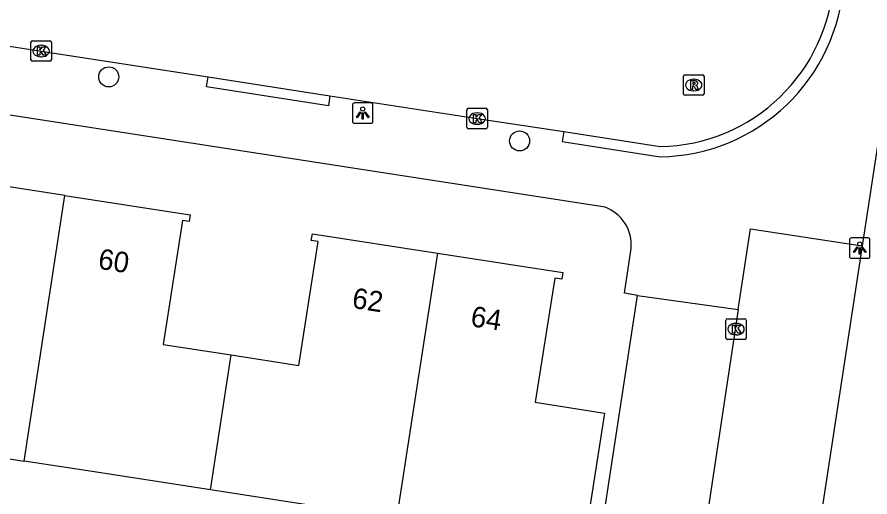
# Model space of a CAD drawing. Extents: x 161486 to 162249, y 379484 to 380829.
# Drawn here: x 161897.2 to 161938.82, y 380609.39 to 380632.79 of the extents above; entities that cross this region are included whole.
import ezdxf

# ---------------------------------------------------------------- set-up
doc = ezdxf.new("R2010")
doc.units = 0
for name, color, linetype in [('IMGEO_Boom', 7, 'Continuous'), ('IMGEO_Kolk', 7, 'Continuous'), ('IMGEO_Lichtpunt', 7, 'Continuous'), ('IMGEO_Pand', 7, 'Continuous'), ('IMGEO_Pand_nummerreeks', 7, 'Continuous'), ('IMGEO_Parkeervlak_open', 7, 'Continuous'), ('IMGEO_Rijbaan_lokaal_open', 7, 'Continuous'), ('IMGEO_Rioolput', 7, 'Continuous'), ('IMGEO_Voetpad_open', 7, 'Continuous')]:
    doc.layers.add(name, color=color, linetype=linetype)

msp = doc.modelspace()

# ---------------------------------------------------------------- linework, layer by layer
at = {"layer": 'IMGEO_Boom'}
for centre in [(161901.677, 380629.869), (161921.724, 380626.748)]:
    msp.add_circle(centre, 0.489, dxfattribs=at)
at = {"layer": 'IMGEO_Kolk'}
for p, q in [((161897.878, 380630.703), (161897.878, 380631.555)), ((161897.953, 380631.629), (161898.805, 380631.629)), ((161898.366, 380631.409), (161898.391, 380631.409)), ((161898.879, 380631.555), (161898.879, 380630.703)), ((161898.805, 380630.629), (161897.953, 380630.629)), ((161898.389, 380630.849), (161898.364, 380630.849)), ((161919.151, 380627.411), (161919.151, 380628.263)), ((161919.226, 380628.337), (161920.078, 380628.337)), ((161919.639, 380628.117), (161919.664, 380628.117)), ((161920.152, 380628.263), (161920.152, 380627.411)), ((161920.078, 380627.337), (161919.226, 380627.337)), ((161919.662, 380627.557), (161919.637, 380627.557)), ((161931.859, 380618.071), (161932.711, 380618.071)), ((161931.784, 380617.145), (161931.784, 380617.997)), ((161932.272, 380617.851), (161932.297, 380617.851)), ((161932.785, 380617.997), (161932.785, 380617.145)), ((161932.295, 380617.291), (161932.27, 380617.291)), ((161932.711, 380617.071), (161931.859, 380617.071))]:
    msp.add_line(p, q, dxfattribs=at)
for points in [[(161897.878, 380630.703), (161897.878, 380631.555)], [(161897.953, 380631.629), (161898.805, 380631.629)], [(161898.199, 380631.329), (161898.322, 380631.329), (161898.322, 380631.178), (161898.452, 380631.329), (161898.616, 380631.329), (161898.47, 380631.178), (161898.623, 380630.929), (161898.471, 380630.929), (161898.386, 380631.093), (161898.322, 380631.026), (161898.322, 380630.929), (161898.199, 380630.929), (161898.199, 380631.329)], [(161898.879, 380631.555), (161898.879, 380630.703)], [(161898.805, 380630.629), (161897.953, 380630.629)], [(161919.151, 380627.411), (161919.151, 380628.263)], [(161919.226, 380628.337), (161920.078, 380628.337)], [(161919.472, 380628.037), (161919.595, 380628.037), (161919.595, 380627.886), (161919.725, 380628.037), (161919.889, 380628.037), (161919.743, 380627.886), (161919.896, 380627.637), (161919.744, 380627.637), (161919.659, 380627.801), (161919.595, 380627.734), (161919.595, 380627.637), (161919.472, 380627.637), (161919.472, 380628.037)], [(161920.152, 380628.263), (161920.152, 380627.411)], [(161920.078, 380627.337), (161919.226, 380627.337)], [(161931.859, 380618.071), (161932.711, 380618.071)], [(161931.784, 380617.145), (161931.784, 380617.997)], [(161932.105, 380617.771), (161932.228, 380617.771), (161932.228, 380617.62), (161932.358, 380617.771), (161932.522, 380617.771), (161932.376, 380617.62), (161932.529, 380617.371), (161932.377, 380617.371), (161932.292, 380617.535), (161932.228, 380617.468), (161932.228, 380617.371), (161932.105, 380617.371), (161932.105, 380617.771)], [(161932.785, 380617.997), (161932.785, 380617.145)], [(161932.711, 380617.071), (161931.859, 380617.071)]]:
    msp.add_lwpolyline(points, dxfattribs=at)
for centre, start, end in [((161897.955, 380631.553), 91.552, 178.448), ((161897.955, 380631.553), 91.552, 178.448), ((161898.803, 380631.553), 1.552, 88.448), ((161898.803, 380631.553), 1.552, 88.448), ((161897.955, 380630.705), 181.552, 268.448), ((161897.955, 380630.705), 181.552, 268.448), ((161898.803, 380630.705), 271.552, 358.448), ((161898.803, 380630.705), 271.552, 358.448), ((161919.228, 380628.261), 91.552, 178.448), ((161919.228, 380628.261), 91.552, 178.448), ((161920.076, 380628.261), 1.552, 88.448), ((161920.076, 380628.261), 1.552, 88.448), ((161919.228, 380627.413), 181.552, 268.448), ((161919.228, 380627.413), 181.552, 268.448), ((161920.076, 380627.413), 271.552, 358.448), ((161920.076, 380627.413), 271.552, 358.448), ((161931.861, 380617.995), 91.552, 178.448), ((161931.861, 380617.995), 91.552, 178.448), ((161932.709, 380617.995), 1.552, 88.448), ((161932.709, 380617.995), 1.552, 88.448), ((161931.861, 380617.147), 181.552, 268.448), ((161931.861, 380617.147), 181.552, 268.448), ((161932.709, 380617.147), 271.552, 358.448), ((161932.709, 380617.147), 271.552, 358.448)]:
    msp.add_arc(centre, 0.0765, start, end, dxfattribs=at)
for centre, major_axis, ratio, start_param, end_param in [((161898.365, 380631.129), (-0.387, 0.002), 0.722429, 4.712389, 7.853982), ((161898.39, 380631.129), (-0.39, 0.002), 0.717154, 1.570796, 4.712389), ((161919.638, 380627.837), (-0.387, 0.002), 0.722429, 4.712389, 7.853982), ((161919.663, 380627.837), (-0.39, 0.002), 0.717154, 1.570796, 4.712389), ((161932.271, 380617.571), (-0.387, 0.002), 0.722429, 4.712389, 7.853982), ((161932.296, 380617.571), (-0.39, 0.002), 0.717154, 1.570796, 4.712389)]:
    msp.add_ellipse(centre, major_axis=major_axis, ratio=ratio, start_param=start_param, end_param=end_param, dxfattribs=at)
at = {"layer": 'IMGEO_Lichtpunt'}
for p, q in [((161913.571, 380628.507), (161913.571, 380627.7)), ((161913.571, 380628.507), (161913.571, 380627.7)), ((161914.473, 380628.602), (161913.665, 380628.602)), ((161914.473, 380628.602), (161913.665, 380628.602)), ((161914.567, 380627.7), (161914.567, 380628.507)), ((161914.567, 380627.7), (161914.567, 380628.507)), ((161913.665, 380627.606), (161914.473, 380627.606)), ((161913.665, 380627.606), (161914.473, 380627.606)), ((161937.82, 380621.927), (161937.82, 380621.12)), ((161937.82, 380621.927), (161937.82, 380621.12)), ((161938.722, 380622.022), (161937.914, 380622.022)), ((161938.722, 380622.022), (161937.914, 380622.022)), ((161938.816, 380621.12), (161938.816, 380621.927)), ((161938.816, 380621.12), (161938.816, 380621.927)), ((161937.914, 380621.026), (161938.722, 380621.026)), ((161937.914, 380621.026), (161938.722, 380621.026))]:
    msp.add_line(p, q, dxfattribs=at)
for points in [[(161913.945, 380628.171), (161913.984, 380628.143), (161913.796, 380627.881), (161913.758, 380627.908), (161913.945, 380628.171)], [(161914.047, 380628.123), (161914.094, 380628.123), (161914.094, 380627.801), (161914.047, 380627.801), (161914.047, 380628.123)], [(161914.157, 380628.143), (161914.195, 380628.17), (161914.382, 380627.908), (161914.343, 380627.88), (161914.157, 380628.143)], [(161938.194, 380621.591), (161938.233, 380621.563), (161938.045, 380621.301), (161938.007, 380621.328), (161938.194, 380621.591)], [(161938.296, 380621.543), (161938.343, 380621.543), (161938.343, 380621.221), (161938.296, 380621.221), (161938.296, 380621.543)], [(161938.406, 380621.563), (161938.444, 380621.59), (161938.631, 380621.328), (161938.592, 380621.3), (161938.406, 380621.563)]]:
    msp.add_lwpolyline(points, dxfattribs=at)
for centre in [(161914.07, 380628.305), (161938.319, 380621.725)]:
    msp.add_circle(centre, 0.0994, dxfattribs=at)
for centre, start, end in [((161913.665, 380628.507), 90, 180), ((161913.665, 380628.507), 90, 180), ((161914.473, 380628.507), 0, 90), ((161914.473, 380628.507), 0, 90), ((161913.665, 380627.7), 180, 270), ((161913.665, 380627.7), 180, 270), ((161914.473, 380627.7), 270, 0), ((161914.473, 380627.7), 270, 360), ((161937.914, 380621.927), 90, 180), ((161937.914, 380621.927), 90, 180), ((161938.722, 380621.927), 0, 90), ((161938.722, 380621.927), 0, 90), ((161937.914, 380621.12), 180, 270), ((161937.914, 380621.12), 180, 270), ((161938.722, 380621.12), 270, 0), ((161938.722, 380621.12), 270, 360)]:
    msp.add_arc(centre, 0.0946, start, end, dxfattribs=at)
at = {"layer": 'IMGEO_Pand'}
for points in [[(161899.541, 380624.084), (161893.436, 380625.025), (161893.386, 380624.699), (161893.712, 380624.647), (161892.784, 380618.592), (161889.409, 380619.11), (161888.652, 380614.168), (161888.404, 380612.549), (161894.439, 380611.618), (161897.545, 380611.139)], [(161897.545, 380611.139), (161899.541, 380624.084)], [(161899.541, 380624.084), (161905.645, 380623.144), (161905.595, 380622.818), (161905.268, 380622.866), (161904.337, 380616.823), (161907.646, 380616.313)], [(161907.646, 380616.313), (161910.956, 380615.803), (161911.887, 380621.846), (161911.561, 380621.898), (161911.611, 380622.224), (161917.716, 380621.282)], [(161917.716, 380621.282), (161923.826, 380620.34), (161923.776, 380620.014), (161923.448, 380620.062), (161922.489, 380614.014), (161925.86, 380613.48), (161924.84, 380606.93), (161919.899, 380607.691), (161918.824, 380607.857), (161915.718, 380608.336)], [(161917.716, 380621.282), (161916.158, 380611.186), (161915.718, 380608.336)], [(161906.646, 380609.735), (161907.646, 380616.313)], [(161906.646, 380609.735), (161900.651, 380610.66), (161897.545, 380611.139)], [(161915.718, 380608.336), (161912.612, 380608.815), (161906.646, 380609.735)]]:
    msp.add_lwpolyline(points, dxfattribs=at)
at = {"layer": 'IMGEO_Parkeervlak_open'}
msp.add_lwpolyline([(161938.44, 380621.627), (161934.347, 380594.923), (161932.866, 380595.14)], dxfattribs=at)
at = {"layer": 'IMGEO_Rijbaan_lokaal_open'}
for points in [[(161895.056, 380631.647), (161898.375, 380631.13), (161906.524, 380629.872)], [(161906.524, 380629.872), (161912.467, 380628.951)], [(161912.467, 380628.951), (161919.648, 380627.838), (161923.889, 380627.212)], [(161923.889, 380627.212), (161928.578, 380626.472)], [(161928.997, 380596.077), (161924.059, 380596.883), (161927.469, 380619.219)], [(161927.469, 380619.219), (161932.392, 380618.524)], [(161932.392, 380618.524), (161928.997, 380596.077)]]:
    msp.add_lwpolyline(points, dxfattribs=at)
msp.add_arc((161928.436, 380635.099), 8.629, 270.9438, 356.9284, dxfattribs=at)
at = {"layer": 'IMGEO_Rioolput'}
for p, q in [((161929.72, 380629.045), (161929.72, 380629.897)), ((161929.795, 380629.971), (161930.647, 380629.971)), ((161930.208, 380629.751), (161930.233, 380629.751)), ((161930.721, 380629.897), (161930.721, 380629.045)), ((161930.647, 380628.971), (161929.795, 380628.971)), ((161930.231, 380629.191), (161930.206, 380629.191))]:
    msp.add_line(p, q, dxfattribs=at)
for points in [[(161929.72, 380629.045), (161929.72, 380629.897)], [(161929.795, 380629.971), (161930.647, 380629.971)], [(161930.309, 380629.669), (161930.057, 380629.671), (161930.057, 380629.271)], [(161930.721, 380629.897), (161930.721, 380629.045)], [(161930.057, 380629.271), (161930.181, 380629.271), (161930.181, 380629.433), (161930.192, 380629.433)], [(161930.235, 380629.59), (161930.181, 380629.59), (161930.181, 380629.509)], [(161930.181, 380629.509), (161930.233, 380629.509)], [(161930.239, 380629.404), (161930.31, 380629.271), (161930.45, 380629.271), (161930.385, 380629.397)], [(161930.647, 380628.971), (161929.795, 380628.971)]]:
    msp.add_lwpolyline(points, dxfattribs=at)
for centre, radius, start, end in [((161929.797, 380629.895), 0.0765, 91.552, 178.448), ((161929.797, 380629.895), 0.0765, 91.552, 178.448), ((161930.308, 380629.559), 0.109, 350.3612, 89.416), ((161930.645, 380629.895), 0.0765, 1.552, 88.448), ((161930.645, 380629.895), 0.0765, 1.552, 88.448), ((161930.191, 380629.38), 0.0533, 26.0293, 88.6989), ((161930.217, 380629.698), 0.19, 274.7715, 282.9687), ((161930.241, 380629.494), 0.0964, 77.0061, 93.1865), ((161930.255, 380629.551), 0.0378, 276.6634, 79.6772), ((161930.306, 380629.559), 0.112, 277.5842, 350.9817), ((161930.29, 380629.344), 0.108, 29.5134, 73.7905), ((161929.797, 380629.047), 0.0765, 181.552, 268.448), ((161929.797, 380629.047), 0.0765, 181.552, 268.448), ((161930.645, 380629.047), 0.0765, 271.552, 358.448), ((161930.645, 380629.047), 0.0765, 271.552, 358.448)]:
    msp.add_arc(centre, radius, start, end, dxfattribs=at)
for centre, major_axis, ratio, start_param, end_param in [((161930.207, 380629.471), (-0.387, 0.002), 0.722429, 4.712389, 7.853982), ((161930.232, 380629.471), (-0.39, 0.002), 0.717154, 1.570796, 4.712389)]:
    msp.add_ellipse(centre, major_axis=major_axis, ratio=ratio, start_param=start_param, end_param=end_param, dxfattribs=at)
at = {"layer": 'IMGEO_Voetpad_open'}
for points in [[(161955.311, 380731.889), (161949.611, 380694.604), (161942.94, 380651.025), (161940.472, 380634.904), (161938.44, 380621.627)], [(161925.898, 380623.516), (161823.912, 380639.282), (161780.025, 380646.103)], [(161912.467, 380628.951), (161912.391, 380628.457), (161906.448, 380629.378), (161906.524, 380629.872)], [(161923.889, 380627.212), (161923.796, 380626.72), (161928.586, 380625.972)], [(161932.392, 380618.524), (161932.982, 380622.467), (161938.44, 380621.627)], [(161927.469, 380619.219), (161926.845, 380619.322), (161927.166, 380621.505)]]:
    msp.add_lwpolyline(points, dxfattribs=at)
for centre, radius, start, end in [((161928.437, 380635.099), 9.128, 270.9366, 356.6553), ((161925.2, 380621.671), 1.973, 355.1744, 69.2911)]:
    msp.add_arc(centre, radius, start, end, dxfattribs=at)

# ---------------------------------------------------------------- texts
at = {"layer": 'IMGEO_Pand_nummerreeks'}
for s, rotation, p in [('60', 351.2415, (161901.116, 380620.522)), ('62', 351.232, (161913.508, 380618.613)), ('64', 351.232, (161919.292, 380617.721))]:
    msp.add_text(s, height=1, rotation=rotation, dxfattribs=at).set_placement(p)

doc.saveas('drawing.dxf')
